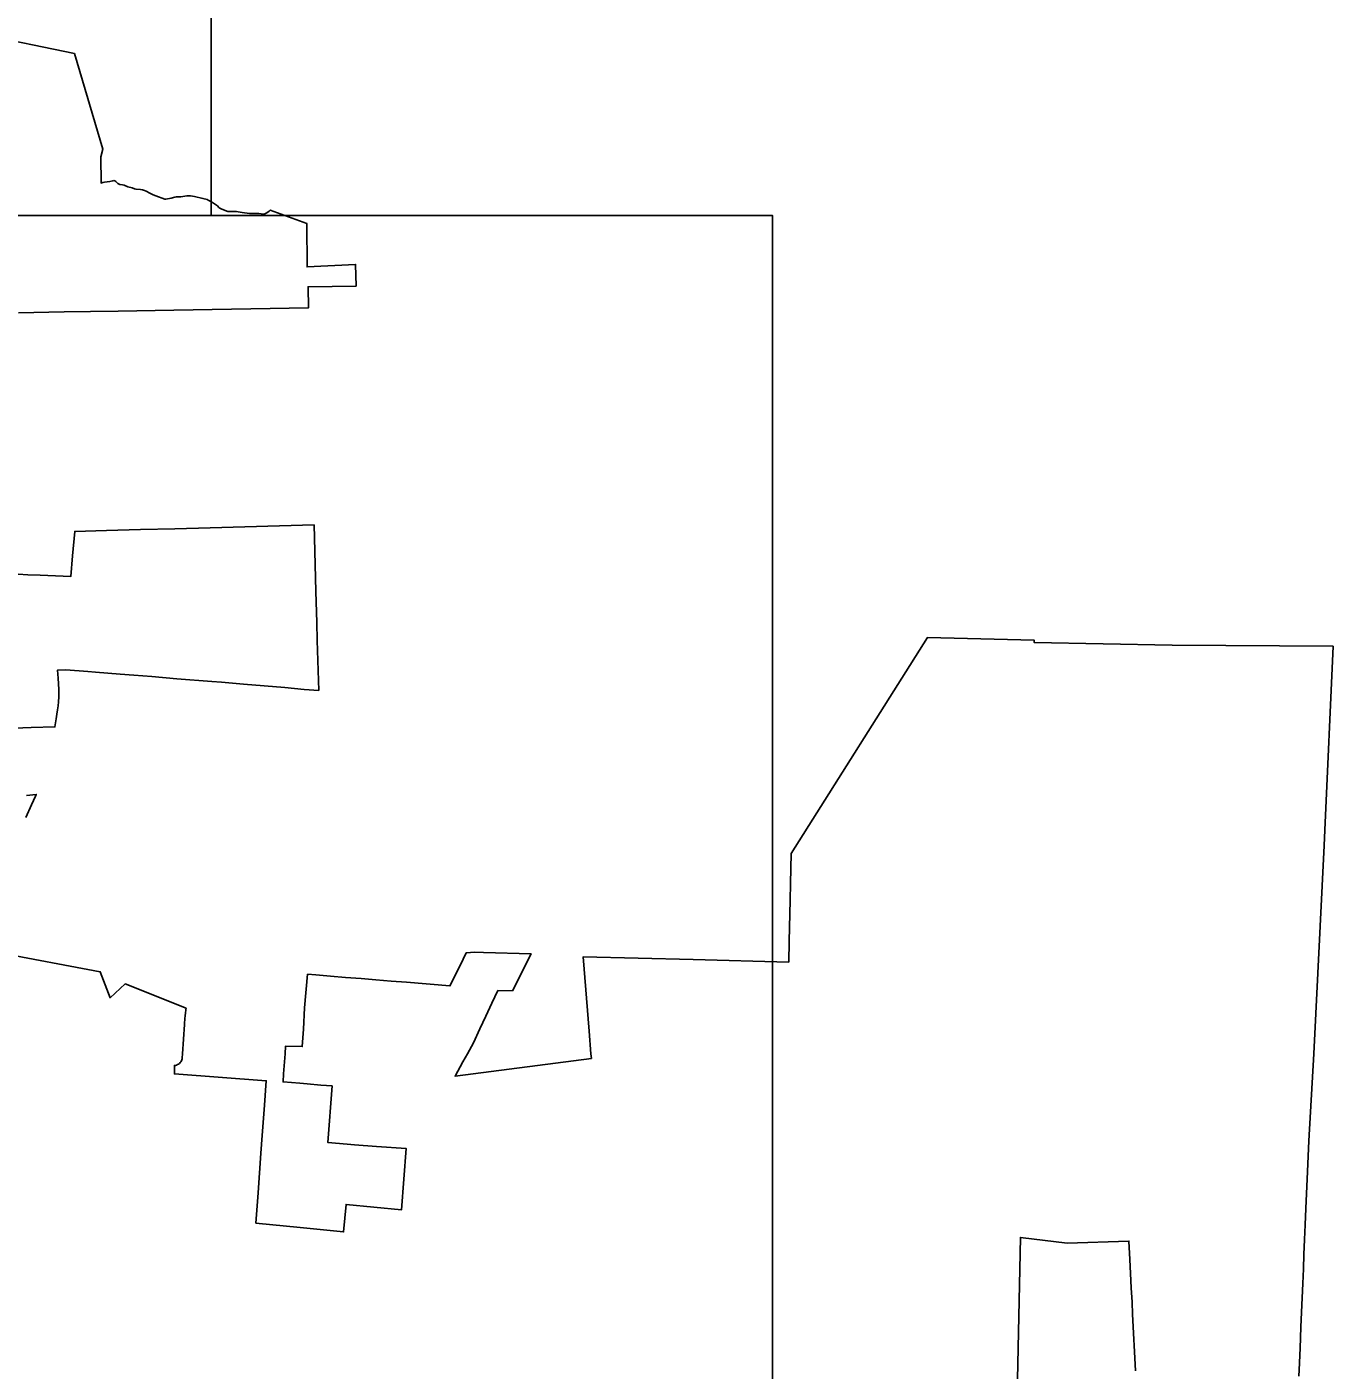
# Model space of a CAD drawing. Extents: x 2220236 to 2384410, y 720751 to 894131.
# Drawn here: x 2365211 to 2374598, y 817725 to 827382 of the extents above; entities that cross this region are included whole.
import ezdxf

# ---------------------------------------------------------------- set-up
doc = ezdxf.new("R2010")
doc.units = 0
for name, color, linetype in [('Exist Boundary Political City Limit New', 7, 'Continuous'), ('Map Preparation Boundary City Limit Buffer Line', 7, 'Continuous'), ('Map Preparation Inset Cut Line', 7, 'Continuous')]:
    doc.layers.add(name, color=color, linetype=linetype)

msp = doc.modelspace()

# ---------------------------------------------------------------- linework, layer by layer
at = {"layer": 'Exist Boundary Political City Limit New'}
for points in [[(2364878, 827329.3), (2365553, 827190.2), (2365755.8, 826502.8), (2365742.5, 826447.2), (2365744.5, 826259), (2365755.8, 826263.3), (2365769.8, 826266.5), (2365806.5, 826270.5), (2365829, 826276.2), (2365836.2, 826277.1), (2365844, 826274.9), (2365850, 826270.6), (2365859, 826261.3), (2365865, 826256.5), (2365878.5, 826249.7), (2365898, 826246.2), (2365909.8, 826243.3), (2365935.8, 826231.3), (2365966.8, 826223.7), (2365984.8, 826217.6), (2365996.5, 826214.9), (2366028.2, 826212.9), (2366042.2, 826210.6), (2366056.5, 826206.7), (2366069.2, 826201.3), (2366095, 826185.8), (2366117.8, 826174.4), (2366137.5, 826166.8), (2366201.8, 826144.6), (2366208.8, 826144.6), (2366248.5, 826151.4), (2366273.5, 826158.6), (2366283.5, 826159.7), (2366316.8, 826161.1), (2366361.2, 826167.4), (2366373.8, 826167.5), (2366388.2, 826166.2), (2366415, 826161.9), (2366476, 826148.6), (2366507, 826139.9), (2366515, 826136.9), (2366524.5, 826132.2), (2366538.2, 826124.1), (2366573.2, 826101.2), (2366580, 826095.8), (2366591, 826084.7), (2366598.8, 826079), (2366608, 826074.1), (2366647.2, 826057.4), (2366655.2, 826055.7), (2366663.8, 826055.1), (2366703.8, 826055.9), (2366716, 826055.4), (2366757.2, 826048.2), (2366811, 826041.1), (2366835.8, 826039.8), (2366877, 826039.4), (2366912.2, 826036.1), (2366917.2, 826036.2), (2366926, 826039.5), (2366934.5, 826045), (2366951.5, 826056.9), (2366959.8, 826064.8), (2367223.2, 825967.9), (2367225.2, 825656.9), (2367573.2, 825674.5), (2367577, 825518.8), (2367231.8, 825513.6), (2367236.2, 825362.9), (2366268, 825344.9), (2365867.2, 825338), (2365669.2, 825335.3), (2365479.2, 825332.8), (2365150.5, 825325.9)], [(2365148, 823447.4), (2365218.5, 823441.9), (2365305.8, 823439.6), (2365527.2, 823431.4), (2365539.5, 823578.4), (2365555.2, 823754.4), (2365783.5, 823760.2), (2366028.2, 823768), (2366275.5, 823773), (2366527.2, 823779.6), (2367275.2, 823801.4), (2367282, 823517.9), (2367288.2, 823322), (2367294.2, 823099.7), (2367297, 822971.1), (2367308.5, 822612.3), (2367204.8, 822618.8), (2367063.8, 822633.3), (2366917, 822643.5), (2366767.2, 822655.5), (2366610, 822669.9), (2366539.8, 822675.4), (2366289.8, 822695.7), (2366108.2, 822711.9), (2365980.2, 822721.2), (2365881.2, 822729.4), (2365703.5, 822743.2), (2365649, 822747.2), (2365490.5, 822760.6), (2365430.8, 822756.7), (2365436.2, 822699.1), (2365440.2, 822617.2), (2365440, 822605.8), (2365440.5, 822564.8), (2365438.5, 822528.6), (2365435.5, 822500.5), (2365431, 822472.8), (2365425.8, 822439.9), (2365422, 822407.5), (2365412.2, 822349.1), (2365241.8, 822344.2), (2365000, 822334.4)], [(2365000, 820728.6), (2365738, 820589), (2365808.5, 820401.8), (2365916.8, 820501.6), (2366355.8, 820327.2), (2366354.2, 820317.4), (2366353, 820307.6), (2366351.8, 820297.8), (2366350.5, 820288.1), (2366349.2, 820278.2), (2366348.2, 820268.4), (2366348.2, 820267.6), (2366347.2, 820258.6), (2366346.5, 820248.8), (2366345.5, 820238.9), (2366344.8, 820229.1), (2366344, 820219.2), (2366343.2, 820209.4), (2366330, 820000), (2366328.2, 819971.4), (2366327, 819963.6), (2366325, 819955.9), (2366322, 819948.6), (2366318, 819941.8), (2366313.2, 819935.6), (2366307.5, 819930), (2366301.2, 819925.2), (2366294.5, 819921.3), (2366287, 819918.3), (2366279.5, 819916.3), (2366271.5, 819915.4), (2366271.2, 819855.1), (2366931.2, 819805.9), (2366918.5, 819630.5), (2366901.2, 819411.4), (2366892.8, 819284.2), (2366873.8, 818998.8), (2366857, 818782.2), (2367176.2, 818749.4), (2367487.5, 818719.2), (2367505, 818916.6), (2367903.5, 818877.7), (2367937.2, 819318.1), (2367723.5, 819332.1), (2367566.2, 819345.4), (2367511.8, 819349.4), (2367373.2, 819362.6), (2367404.5, 819768.3), (2367324.2, 819774.3), (2367226.5, 819783.5), (2367171.8, 819787.6), (2367052.5, 819796.6), (2367056.5, 819856.4), (2367067, 820000), (2367070.8, 820054.9), (2367190.2, 820051.6), (2367198.8, 820176.7), (2367207.2, 820330.2), (2367228.8, 820571.1), (2367288.8, 820566.2), (2367393.8, 820557.6), (2367501.8, 820548.8), (2367613.2, 820539.8), (2367718.5, 820531.2), (2367829, 820522.2), (2367939.2, 820513.2), (2368251, 820487.8), (2368323.8, 820635.1), (2368368, 820724.9), (2368429.2, 820729.5), (2368492.5, 820727.9), (2368834.8, 820718.9), (2368790, 820629.2), (2368746, 820541.1), (2368701, 820451), (2368595.8, 820453.7), (2368552.8, 820362.9), (2368508.5, 820270.6), (2368466.5, 820179.4), (2368420.5, 820079.1), (2368376.8, 819999.9), (2368345, 819940.9), (2368288.8, 819837.7), (2369268, 819965.8), (2369265.2, 820000), (2369252.2, 820162.6), (2369210, 820696.6), (2370000, 820676.2), (2370686, 820658.6), (2370690, 820808.6), (2370696.8, 821104.5), (2370698.5, 821223.4), (2370704.8, 821439.4), (2371684, 822992.6), (2372449.8, 822973.4), (2372449.2, 822957.2), (2373440.8, 822937.8), (2374598.5, 822929.7), (2374539.8, 821607.7), (2374534.2, 821497.8), (2374460, 820000), (2374423.2, 819373.8), (2374413.8, 819152.5), (2374402.8, 818887.1), (2374397.8, 818770), (2374393.5, 818664.2), (2374389, 818557.4), (2374384.8, 818454.1), (2374380.2, 818347.1), (2374376, 818244.5), (2374371.5, 818141.6), (2374367, 818034.5), (2374361, 817882.2), (2374355, 817726.6), (2374353.2, 817681.7)], [(2365209.5, 821856.3), (2365278.8, 821864.6), (2365272.8, 821851.9), (2365244, 821789.6), (2365203.2, 821698.8)], [(2373178.2, 817720.2), (2373157.8, 818126.3), (2373153.5, 818213.2), (2373148.2, 818316.6), (2373143, 818418.6), (2373138, 818519.4), (2373131.2, 818652.9), (2372688.2, 818637.9), (2372351.5, 818679.3), (2372291, 815841.9)]]:
    msp.add_lwpolyline(points, dxfattribs=at)
at = {"layer": 'Map Preparation Boundary City Limit Buffer Line'}
for points in [[(2364878, 827329.3), (2365553, 827190.2), (2365755.8, 826502.8), (2365742.5, 826447.2), (2365744.5, 826259), (2365755.8, 826263.3), (2365769.8, 826266.5), (2365806.5, 826270.5), (2365829, 826276.2), (2365836.2, 826277.1), (2365844, 826274.9), (2365850, 826270.6), (2365859, 826261.3), (2365865, 826256.5), (2365878.5, 826249.7), (2365898, 826246.2), (2365909.8, 826243.3), (2365935.8, 826231.3), (2365966.8, 826223.7), (2365984.8, 826217.6), (2365996.5, 826214.9), (2366028.2, 826212.9), (2366042.2, 826210.6), (2366056.5, 826206.7), (2366069.2, 826201.3), (2366095, 826185.8), (2366117.8, 826174.4), (2366137.5, 826166.8), (2366201.8, 826144.6), (2366208.8, 826144.6), (2366248.5, 826151.4), (2366273.5, 826158.6), (2366283.5, 826159.7), (2366316.8, 826161.1), (2366361.2, 826167.4), (2366373.8, 826167.5), (2366388.2, 826166.2), (2366415, 826161.9), (2366476, 826148.6), (2366507, 826139.9), (2366515, 826136.9), (2366524.5, 826132.2), (2366538.2, 826124.1), (2366573.2, 826101.2), (2366580, 826095.8), (2366591, 826084.7), (2366598.8, 826079), (2366608, 826074.1), (2366647.2, 826057.4), (2366655.2, 826055.7), (2366663.8, 826055.1), (2366703.8, 826055.9), (2366716, 826055.4), (2366757.2, 826048.2), (2366811, 826041.1), (2366835.8, 826039.8), (2366877, 826039.4), (2366912.2, 826036.1), (2366917.2, 826036.2), (2366926, 826039.5), (2366934.5, 826045), (2366951.5, 826056.9), (2366959.8, 826064.8), (2367223.2, 825967.9), (2367225.2, 825656.9), (2367573.2, 825674.5), (2367577, 825518.8), (2367231.8, 825513.6), (2367236.2, 825362.9), (2366268, 825344.9), (2365867.2, 825338), (2365669.2, 825335.3), (2365479.2, 825332.8), (2365150.5, 825325.9)], [(2365148, 823447.4), (2365218.5, 823441.9), (2365305.8, 823439.6), (2365527.2, 823431.4), (2365539.5, 823578.4), (2365555.2, 823754.4), (2365783.5, 823760.2), (2366028.2, 823768), (2366275.5, 823773), (2366527.2, 823779.6), (2367275.2, 823801.4), (2367282, 823517.9), (2367288.2, 823322), (2367294.2, 823099.7), (2367297, 822971.1), (2367308.5, 822612.3), (2367204.8, 822618.8), (2367063.8, 822633.3), (2366917, 822643.5), (2366767.2, 822655.5), (2366610, 822669.9), (2366539.8, 822675.4), (2366289.8, 822695.7), (2366108.2, 822711.9), (2365980.2, 822721.2), (2365881.2, 822729.4), (2365703.5, 822743.2), (2365649, 822747.2), (2365490.5, 822760.6), (2365430.8, 822756.7), (2365436.2, 822699.1), (2365440.2, 822617.2), (2365440, 822605.8), (2365440.5, 822564.8), (2365438.5, 822528.6), (2365435.5, 822500.5), (2365431, 822472.8), (2365425.8, 822439.9), (2365422, 822407.5), (2365412.2, 822349.1), (2365241.8, 822344.2), (2365000, 822334.4)], [(2365000, 820728.6), (2365738, 820589), (2365808.5, 820401.8), (2365916.8, 820501.6), (2366355.8, 820327.2), (2366354.2, 820317.4), (2366353, 820307.6), (2366351.8, 820297.8), (2366350.5, 820288.1), (2366349.2, 820278.2), (2366348.2, 820268.4), (2366348.2, 820267.6), (2366347.2, 820258.6), (2366346.5, 820248.8), (2366345.5, 820238.9), (2366344.8, 820229.1), (2366344, 820219.2), (2366343.2, 820209.4), (2366330, 820000), (2366328.2, 819971.4), (2366327, 819963.6), (2366325, 819955.9), (2366322, 819948.6), (2366318, 819941.8), (2366313.2, 819935.6), (2366307.5, 819930), (2366301.2, 819925.2), (2366294.5, 819921.3), (2366287, 819918.3), (2366279.5, 819916.3), (2366271.5, 819915.4), (2366271.2, 819855.1), (2366931.2, 819805.9), (2366918.5, 819630.5), (2366901.2, 819411.4), (2366892.8, 819284.2), (2366873.8, 818998.8), (2366857, 818782.2), (2367176.2, 818749.4), (2367487.5, 818719.2), (2367505, 818916.6), (2367903.5, 818877.7), (2367937.2, 819318.1), (2367723.5, 819332.1), (2367566.2, 819345.4), (2367511.8, 819349.4), (2367373.2, 819362.6), (2367404.5, 819768.3), (2367324.2, 819774.3), (2367226.5, 819783.5), (2367171.8, 819787.6), (2367052.5, 819796.6), (2367056.5, 819856.4), (2367067, 820000), (2367070.8, 820054.9), (2367190.2, 820051.6), (2367198.8, 820176.7), (2367207.2, 820330.2), (2367228.8, 820571.1), (2367288.8, 820566.2), (2367393.8, 820557.6), (2367501.8, 820548.8), (2367613.2, 820539.8), (2367718.5, 820531.2), (2367829, 820522.2), (2367939.2, 820513.2), (2368251, 820487.8), (2368323.8, 820635.1), (2368368, 820724.9), (2368429.2, 820729.5), (2368492.5, 820727.9), (2368834.8, 820718.9), (2368790, 820629.2), (2368746, 820541.1), (2368701, 820451), (2368595.8, 820453.7), (2368552.8, 820362.9), (2368508.5, 820270.6), (2368466.5, 820179.4), (2368420.5, 820079.1), (2368376.8, 819999.9), (2368345, 819940.9), (2368288.8, 819837.7), (2369268, 819965.8), (2369265.2, 820000), (2369252.2, 820162.6), (2369210, 820696.6), (2370000, 820676.2), (2370686, 820658.6), (2370690, 820808.6), (2370696.8, 821104.5), (2370698.5, 821223.4), (2370704.8, 821439.4), (2371684, 822992.6), (2372449.8, 822973.4), (2372449.2, 822957.2), (2373440.8, 822937.8), (2374598.5, 822929.7), (2374539.8, 821607.7), (2374534.2, 821497.8), (2374460, 820000), (2374423.2, 819373.8), (2374413.8, 819152.5), (2374402.8, 818887.1), (2374397.8, 818770), (2374393.5, 818664.2), (2374389, 818557.4), (2374384.8, 818454.1), (2374380.2, 818347.1), (2374376, 818244.5), (2374371.5, 818141.6), (2374367, 818034.5), (2374361, 817882.2), (2374355, 817726.6), (2374353.2, 817681.7)], [(2365209.5, 821856.3), (2365278.8, 821864.6), (2365272.8, 821851.9), (2365244, 821789.6), (2365203.2, 821698.8)], [(2373178.2, 817720.2), (2373157.8, 818126.3), (2373153.5, 818213.2), (2373148.2, 818316.6), (2373143, 818418.6), (2373138, 818519.4), (2373131.2, 818652.9), (2372688.2, 818637.9), (2372351.5, 818679.3), (2372291, 815841.9)]]:
    msp.add_lwpolyline(points, dxfattribs=at)
at = {"layer": 'Map Preparation Inset Cut Line'}
for points in [[(2352250.4, 836555.8), (2366536.4, 836555.8), (2366536.4, 826026.4), (2352250.4, 826026.4), (2352250.4, 836555.8)], [(2352250.4, 836555.8), (2366536.4, 836555.8), (2366536.4, 826026.4), (2352250.4, 826026.4), (2352250.4, 836555.8)], [(2346103.7, 826026.5), (2370568.5, 826026.5), (2370568.5, 816974.7), (2346103.7, 816974.7), (2346103.7, 826026.5)], [(2346103.7, 826026.5), (2370568.5, 826026.5), (2370568.5, 816974.7), (2346103.7, 816974.7), (2346103.7, 826026.5)]]:
    msp.add_lwpolyline(points, dxfattribs=at)

doc.saveas('drawing.dxf')
